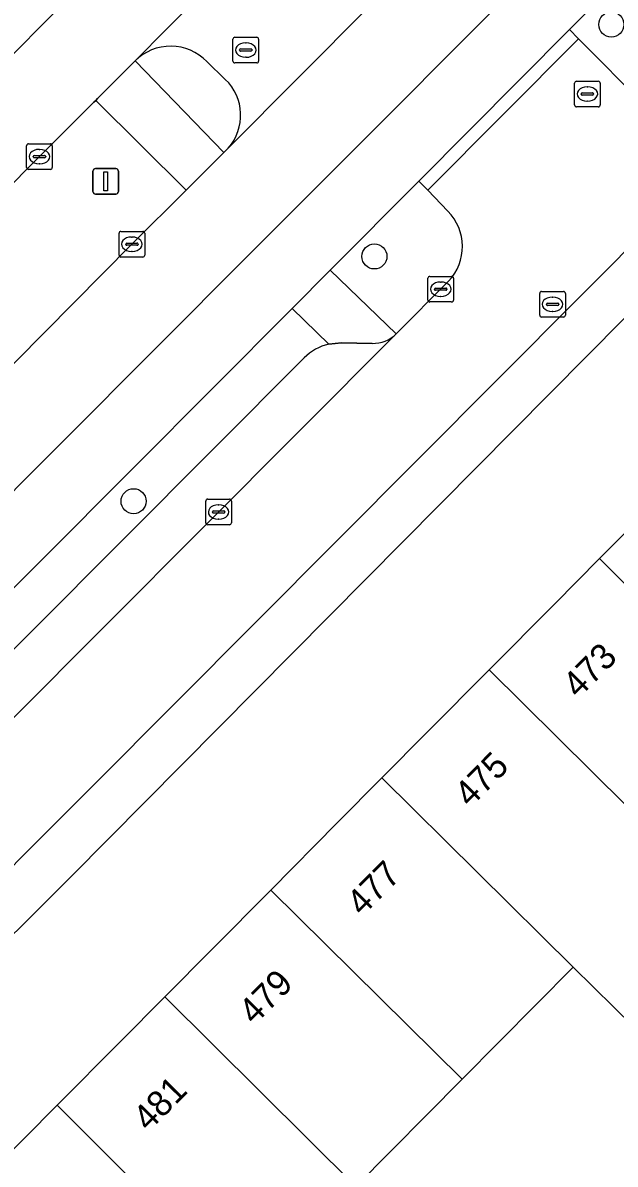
# Model space of a CAD drawing. Extents: x 157767 to 159172, y 387839 to 389425.
# Drawn here: x 158475.12 to 158498.22, y 388635.17 to 388679.73 of the extents above; entities that cross this region are included whole.
import ezdxf

# ---------------------------------------------------------------- set-up
doc = ezdxf.new("R2010")
doc.units = 0
for name, color, linetype in [('IMGEO_Berm_groen', 7, 'Continuous'), ('IMGEO_Boom', 7, 'Continuous'), ('IMGEO_Erf', 7, 'Continuous'), ('IMGEO_Kolk', 7, 'Continuous'), ('IMGEO_Lichtmast', 7, 'Continuous'), ('IMGEO_Pand', 7, 'Continuous'), ('IMGEO_Pand_nummerreeks', 7, 'Continuous'), ('IMGEO_Parkeervlak_open', 7, 'Continuous'), ('IMGEO_Rijbaan_lokaal_gesloten', 7, 'Continuous'), ('IMGEO_Rijbaan_lokaal_open', 7, 'Continuous'), ('IMGEO_Rioolput', 7, 'Continuous'), ('IMGEO_Verkeerseiland_groen', 7, 'Continuous'), ('IMGEO_Verkeerseiland_open', 7, 'Continuous'), ('IMGEO_Voetpad_open', 7, 'Continuous')]:
    doc.layers.add(name, color=color, linetype=linetype)

msp = doc.modelspace()

# ---------------------------------------------------------------- linework, layer by layer
at = {"layer": 'IMGEO_Berm_groen'}
for points in [[(158479.371, 388671.086), (158481.484, 388673.196), (158477.961, 388676.706), (158477.89, 388676.635), (158475.76, 388674.505), (158441.774, 388640.207), (158437.444, 388635.837)], [(158444.292, 388635.595), (158445.341, 388636.656), (158479.371, 388671.086)], [(158487.049, 388667.186), (158485.622, 388668.578), (158479.464, 388662.382), (158449.609, 388632.407), (158450.84, 388631.181)], [(158471.911, 388652.42), (158486.09, 388666.651)]]:
    msp.add_lwpolyline(points, dxfattribs=at)
msp.add_arc((158487.502, 388665.247), 1.991, 103.1456, 135.1663, dxfattribs=at)
at = {"layer": 'IMGEO_Boom'}
for centre in [(158498.076, 388679.669), (158488.833, 388670.611), (158479.438, 388661.055)]:
    msp.add_circle(centre, 0.489, dxfattribs=at)
at = {"layer": 'IMGEO_Erf'}
for points in [[(158500, 388669.616), (158477.023, 388646.416), (158455.292, 388624.74), (158452.306, 388613.028), (158453.687, 388608.355), (158454.684, 388604.98), (158473.046, 388542.834), (158500, 388550.948)], [(158458.066, 388605.917), (158457.045, 388609.353), (158455.096, 388615.915), (158459.383, 388620.32), (158457.671, 388622.017), (158461.928, 388626.312), (158466.205, 388630.627), (158467.956, 388628.891), (158468.063, 388628.999), (158470.436, 388631.393), (158472.092, 388633.064), (158473.914, 388634.903), (158476.455, 388637.466), (158478.913, 388639.946), (158480.657, 388641.705), (158482.503, 388643.568), (158484.788, 388645.872), (158487.383, 388648.49), (158489.124, 388650.247), (158490.897, 388652.037), (158493.31, 388654.47), (158495.855, 388657.039), (158497.617, 388658.816), (158499.351, 388660.566)], [(158498.963, 388640.519), (158496.593, 388642.862), (158492.261, 388638.491), (158488.109, 388634.302), (158489.787, 388632.636), (158485.553, 388628.372), (158483.884, 388630.04), (158479.537, 388625.654), (158475.416, 388621.496), (158473.632, 388623.264), (158473.479, 388623.11), (158469.369, 388618.964), (158472.102, 388616.265), (158467.792, 388611.9), (158466.135, 388613.537), (158462.573, 388609.93), (158463.302, 388607.478)]]:
    msp.add_lwpolyline(points, dxfattribs=at)
at = {"layer": 'IMGEO_Kolk'}
for p, q in [((158475.267, 388674.085), (158475.267, 388674.937)), ((158475.342, 388675.011), (158476.194, 388675.011)), ((158475.755, 388674.791), (158475.78, 388674.791)), ((158476.268, 388674.937), (158476.268, 388674.085)), ((158475.526, 388674.505), (158475.526, 388674.517)), ((158475.964, 388674.468), (158475.566, 388674.468)), ((158475.569, 388674.554), (158475.967, 388674.554)), ((158475.778, 388674.231), (158475.753, 388674.231)), ((158476.01, 388674.517), (158476.01, 388674.505)), ((158476.194, 388674.011), (158475.342, 388674.011)), ((158478.947, 388671.59), (158479.799, 388671.59)), ((158478.872, 388670.664), (158478.872, 388671.516)), ((158479.174, 388671.133), (158479.572, 388671.133)), ((158479.36, 388671.37), (158479.385, 388671.37)), ((158479.873, 388671.516), (158479.873, 388670.664)), ((158479.131, 388671.084), (158479.131, 388671.096)), ((158479.569, 388671.047), (158479.171, 388671.047)), ((158479.383, 388670.81), (158479.358, 388670.81)), ((158479.615, 388671.096), (158479.615, 388671.084)), ((158479.799, 388670.59), (158478.947, 388670.59)), ((158490.995, 388669.833), (158491.847, 388669.833)), ((158490.92, 388668.907), (158490.92, 388669.759)), ((158491.179, 388669.327), (158491.179, 388669.339)), ((158491.222, 388669.376), (158491.62, 388669.376)), ((158491.408, 388669.613), (158491.433, 388669.613)), ((158491.663, 388669.339), (158491.663, 388669.327)), ((158491.921, 388669.759), (158491.921, 388668.907)), ((158491.617, 388669.29), (158491.219, 388669.29)), ((158491.431, 388669.053), (158491.406, 388669.053)), ((158491.847, 388668.833), (158490.995, 388668.833)), ((158482.255, 388660.21), (158482.255, 388661.062)), ((158482.33, 388661.136), (158483.182, 388661.136)), ((158482.743, 388660.916), (158482.768, 388660.916)), ((158483.256, 388661.062), (158483.256, 388660.21)), ((158482.514, 388660.63), (158482.514, 388660.642)), ((158482.952, 388660.593), (158482.554, 388660.593)), ((158482.557, 388660.679), (158482.955, 388660.679)), ((158482.998, 388660.642), (158482.998, 388660.63)), ((158483.182, 388660.136), (158482.33, 388660.136)), ((158482.766, 388660.356), (158482.741, 388660.356))]:
    msp.add_line(p, q, dxfattribs=at)
for points in [[(158475.267, 388674.085), (158475.267, 388674.937)], [(158475.342, 388675.011), (158476.194, 388675.011)], [(158476.268, 388674.937), (158476.268, 388674.085)], [(158476.194, 388674.011), (158475.342, 388674.011)], [(158478.947, 388671.59), (158479.799, 388671.59)], [(158478.872, 388670.664), (158478.872, 388671.516)], [(158479.873, 388671.516), (158479.873, 388670.664)], [(158479.799, 388670.59), (158478.947, 388670.59)], [(158490.995, 388669.833), (158491.847, 388669.833)], [(158490.92, 388668.907), (158490.92, 388669.759)], [(158491.921, 388669.759), (158491.921, 388668.907)], [(158491.847, 388668.833), (158490.995, 388668.833)], [(158482.255, 388660.21), (158482.255, 388661.062)], [(158482.33, 388661.136), (158483.182, 388661.136)], [(158483.256, 388661.062), (158483.256, 388660.21)], [(158483.182, 388660.136), (158482.33, 388660.136)]]:
    msp.add_lwpolyline(points, dxfattribs=at)
for centre, radius, start, end in [((158475.344, 388674.935), 0.0765, 91.552, 178.448), ((158475.344, 388674.935), 0.0765, 91.552, 178.448), ((158476.192, 388674.935), 0.0765, 1.552, 88.448), ((158476.192, 388674.935), 0.0765, 1.552, 88.448), ((158475.566, 388674.514), 0.0403, 85.8775, 175.7526), ((158475.563, 388674.504), 0.0366, 178.938, 274.7102), ((158475.967, 388674.511), 0.043, 264.8664, 352.4533), ((158475.971, 388674.516), 0.0386, 1.7309, 96.639), ((158475.344, 388674.087), 0.0765, 181.552, 268.448), ((158475.344, 388674.087), 0.0765, 181.552, 268.448), ((158476.192, 388674.087), 0.0765, 271.552, 358.448), ((158476.192, 388674.087), 0.0765, 271.552, 358.448), ((158478.949, 388671.514), 0.0765, 91.552, 178.448), ((158478.949, 388671.514), 0.0765, 91.552, 178.448), ((158479.797, 388671.514), 0.0765, 1.552, 88.448), ((158479.797, 388671.514), 0.0765, 1.552, 88.448), ((158479.171, 388671.093), 0.0403, 85.8775, 175.7526), ((158479.576, 388671.095), 0.0386, 1.7309, 96.639), ((158478.949, 388670.666), 0.0765, 181.552, 268.448), ((158478.949, 388670.666), 0.0765, 181.552, 268.448), ((158479.168, 388671.083), 0.0366, 178.938, 274.7102), ((158479.572, 388671.09), 0.043, 264.8664, 352.4533), ((158479.797, 388670.666), 0.0765, 271.552, 358.448), ((158479.797, 388670.666), 0.0765, 271.552, 358.448), ((158490.997, 388669.757), 0.0765, 91.552, 178.448), ((158490.997, 388669.757), 0.0765, 91.552, 178.448), ((158491.845, 388669.757), 0.0765, 1.552, 88.448), ((158491.845, 388669.757), 0.0765, 1.552, 88.448), ((158491.219, 388669.336), 0.0403, 85.8775, 175.7526), ((158491.216, 388669.326), 0.0366, 178.938, 274.7102), ((158491.62, 388669.333), 0.043, 264.8664, 352.4533), ((158491.624, 388669.338), 0.0386, 1.7309, 96.639), ((158490.997, 388668.909), 0.0765, 181.552, 268.448), ((158490.997, 388668.909), 0.0765, 181.552, 268.448), ((158491.845, 388668.909), 0.0765, 271.552, 358.448), ((158491.845, 388668.909), 0.0765, 271.552, 358.448), ((158482.332, 388661.06), 0.0765, 91.552, 178.448), ((158482.332, 388661.06), 0.0765, 91.552, 178.448), ((158483.18, 388661.06), 0.0765, 1.552, 88.448), ((158483.18, 388661.06), 0.0765, 1.552, 88.448), ((158482.554, 388660.639), 0.0403, 85.8775, 175.7526), ((158482.551, 388660.629), 0.0366, 178.938, 274.7102), ((158482.955, 388660.636), 0.043, 264.8664, 352.4533), ((158482.959, 388660.641), 0.0386, 1.7309, 96.639), ((158482.332, 388660.212), 0.0765, 181.552, 268.448), ((158482.332, 388660.212), 0.0765, 181.552, 268.448), ((158483.18, 388660.212), 0.0765, 271.552, 358.448), ((158483.18, 388660.212), 0.0765, 271.552, 358.448)]:
    msp.add_arc(centre, radius, start, end, dxfattribs=at)
for centre, major_axis, ratio, start_param, end_param in [((158475.754, 388674.511), (-0.387, 0.002), 0.722429, 4.712389, 7.853982), ((158475.779, 388674.511), (-0.39, 0.002), 0.717154, 1.570796, 4.712389), ((158479.359, 388671.09), (-0.387, 0.002), 0.722429, 4.712389, 7.853982), ((158479.384, 388671.09), (-0.39, 0.002), 0.717154, 1.570796, 4.712389), ((158491.407, 388669.333), (-0.387, 0.002), 0.722429, 4.712389, 7.853982), ((158491.432, 388669.333), (-0.39, 0.002), 0.717154, 1.570796, 4.712389), ((158482.742, 388660.636), (-0.387, 0.002), 0.722429, 4.712389, 7.853982), ((158482.767, 388660.636), (-0.39, 0.002), 0.717154, 1.570796, 4.712389)]:
    msp.add_ellipse(centre, major_axis=major_axis, ratio=ratio, start_param=start_param, end_param=end_param, dxfattribs=at)
at = {"layer": 'IMGEO_Lichtmast'}
for p, q in [((158477.854, 388673.146), (158477.854, 388673.946)), ((158477.854, 388673.946), (158477.854, 388673.146)), ((158477.954, 388674.046), (158478.744, 388674.046)), ((158478.744, 388674.046), (158477.954, 388674.046)), ((158478.844, 388673.946), (158478.844, 388673.146)), ((158478.844, 388673.146), (158478.844, 388673.946)), ((158478.744, 388673.046), (158477.954, 388673.046)), ((158477.954, 388673.046), (158478.744, 388673.046))]:
    msp.add_line(p, q, dxfattribs=at)
msp.add_lwpolyline([(158478.274, 388673.921), (158478.424, 388673.921), (158478.424, 388673.171), (158478.274, 388673.171), (158478.274, 388673.921)], dxfattribs=at)
for centre, start, end in [((158477.954, 388673.946), 90, 180), ((158477.954, 388673.946), 90, 180), ((158478.744, 388673.946), 0, 90), ((158478.744, 388673.946), 360, 90), ((158477.954, 388673.146), 180, 270), ((158477.954, 388673.146), 180, 270), ((158478.744, 388673.146), 270, 0), ((158478.744, 388673.146), 270, 0)]:
    msp.add_arc(centre, 0.1, start, end, dxfattribs=at)
at = {"layer": 'IMGEO_Pand'}
for points in [[(158497.617, 388658.816), (158500, 388656.437), (158505.05, 388651.394), (158509.252, 388655.633), (158501.791, 388663.027), (158500, 388661.22), (158499.351, 388660.566)], [(158497.617, 388658.816), (158495.855, 388657.039), (158493.31, 388654.47), (158500, 388647.845), (158502.276, 388645.589), (158506.554, 388649.904), (158505.05, 388651.394), (158500, 388656.437)], [(158489.124, 388650.247), (158496.593, 388642.862), (158498.963, 388640.519), (158503.136, 388644.739), (158502.276, 388645.589), (158500, 388647.845), (158493.31, 388654.47), (158490.897, 388652.037)], [(158484.788, 388645.872), (158492.261, 388638.491), (158496.593, 388642.862), (158489.124, 388650.247), (158487.383, 388648.49)], [(158480.657, 388641.705), (158488.109, 388634.302), (158492.261, 388638.491), (158484.788, 388645.872), (158482.503, 388643.568)], [(158480.657, 388641.705), (158478.913, 388639.946), (158476.455, 388637.466), (158483.884, 388630.04), (158485.553, 388628.372), (158489.787, 388632.636), (158488.109, 388634.302)], [(158479.537, 388625.654), (158483.884, 388630.04), (158476.455, 388637.466), (158473.914, 388634.903), (158472.092, 388633.064)]]:
    msp.add_lwpolyline(points, close=True, dxfattribs=at)
at = {"layer": 'IMGEO_Parkeervlak_open'}
for points in [[(158470.828, 388648.664), (158489.684, 388667.591)], [(158488.746, 388667.216), (158487.545, 388667.239), (158487.049, 388667.186)], [(158486.09, 388666.651), (158471.911, 388652.42)]]:
    msp.add_lwpolyline(points, dxfattribs=at)
for centre, radius, start, end in [((158488.773, 388668.508), 1.292, 268.7864, 314.7953), ((158487.502, 388665.247), 1.991, 103.1456, 135.1663)]:
    msp.add_arc(centre, radius, start, end, dxfattribs=at)
at = {"layer": 'IMGEO_Rijbaan_lokaal_gesloten'}
for points in [[(158496.441, 388679.468), (158497.271, 388680.301), (158500, 388683.042), (158507.276, 388690.347), (158520.504, 388703.63), (158522.369, 388705.503), (158523.168, 388706.305), (158539.616, 388722.861), (158540.819, 388724.038), (158538.937, 388725.974), (158532.996, 388719.924), (158518.604, 388705.475), (158505.37, 388692.188), (158497.531, 388684.317), (158483.964, 388670.696), (158447.401, 388633.987)], [(158490.623, 388689.513), (158490.782, 388689.674), (158494.262, 388693.177), (158499.226, 388698.124), (158496.706, 388700.559), (158488.902, 388692.726), (158487.218, 388694.378), (158486.844, 388694.027), (158475.02, 388682.302), (158474.903, 388682.187), (158476.626, 388680.406), (158469.159, 388672.912), (158446.094, 388649.764), (158433.488, 388636.581)], [(158497.531, 388684.317), (158505.37, 388692.188), (158502.818, 388694.654), (158494.179, 388685.966), (158483.134, 388674.845), (158483.051, 388674.761), (158482.963, 388674.673), (158481.484, 388673.196), (158479.371, 388671.086), (158445.341, 388636.656), (158444.292, 388635.595)], [(158437.444, 388635.837), (158441.774, 388640.207), (158475.76, 388674.505), (158477.89, 388676.635), (158477.961, 388676.706), (158478.032, 388676.777), (158479.499, 388678.245), (158490.623, 388689.513)], [(158447.401, 388633.987), (158483.964, 388670.696), (158497.531, 388684.317)], [(158469.159, 388672.912), (158476.626, 388680.406), (158474.903, 388682.187), (158471.369, 388678.642), (158432.713, 388639.692)], [(158448.387, 388631.18), (158449.609, 388632.407), (158479.464, 388662.382), (158485.622, 388668.578), (158487.109, 388670.074), (158490.569, 388673.556), (158496.441, 388679.468)]]:
    msp.add_lwpolyline(points, dxfattribs=at)
at = {"layer": 'IMGEO_Rijbaan_lokaal_open'}
for points in [[(158490.623, 388689.513), (158479.499, 388678.245)], [(158483.134, 388674.845), (158494.179, 388685.966)], [(158500, 388672.194), (158501.831, 388674.034), (158500, 388675.88), (158499.386, 388676.5), (158496.793, 388679.114), (158490.917, 388673.197), (158491.704, 388672.385)], [(158482.293, 388678.222), (158483.017, 388677.527)], [(158491.729, 388669.643), (158489.684, 388667.591), (158470.828, 388648.664), (158468.356, 388646.183), (158467.249, 388645.072), (158449.715, 388627.558), (158446.014, 388612.626), (158450.234, 388612.75), (158453.451, 388625.479), (158477.891, 388649.975), (158500, 388672.194)]]:
    msp.add_lwpolyline(points, dxfattribs=at)
for centre, radius, start, end in [((158480.885, 388676.866), 1.955, 43.9105, 135.1462), ((158481.675, 388676.125), 1.941, 318.742, 46.2538), ((158490.274, 388671.001), 1.99, 316.9844, 44.0603)]:
    msp.add_arc(centre, radius, start, end, dxfattribs=at)
at = {"layer": 'IMGEO_Rioolput'}
for p, q in [((158483.391, 388679.169), (158484.243, 388679.169)), ((158483.316, 388678.243), (158483.316, 388679.095)), ((158483.618, 388678.712), (158484.016, 388678.712)), ((158483.804, 388678.949), (158483.829, 388678.949)), ((158484.317, 388679.095), (158484.317, 388678.243)), ((158483.575, 388678.663), (158483.575, 388678.675)), ((158484.013, 388678.626), (158483.615, 388678.626)), ((158483.827, 388678.389), (158483.802, 388678.389)), ((158484.059, 388678.675), (158484.059, 388678.663)), ((158484.243, 388678.169), (158483.391, 388678.169)), ((158496.641, 388676.527), (158496.641, 388677.379)), ((158496.716, 388677.453), (158497.568, 388677.453)), ((158497.642, 388677.379), (158497.642, 388676.527)), ((158496.9, 388676.947), (158496.9, 388676.959)), ((158497.338, 388676.91), (158496.94, 388676.91)), ((158496.943, 388676.996), (158497.341, 388676.996)), ((158497.129, 388677.233), (158497.154, 388677.233)), ((158497.384, 388676.959), (158497.384, 388676.947)), ((158497.568, 388676.453), (158496.716, 388676.453)), ((158497.152, 388676.673), (158497.127, 388676.673)), ((158495.283, 388668.318), (158495.283, 388669.17)), ((158495.358, 388669.244), (158496.21, 388669.244)), ((158495.771, 388669.024), (158495.796, 388669.024)), ((158496.284, 388669.17), (158496.284, 388668.318)), ((158495.542, 388668.738), (158495.542, 388668.75)), ((158495.98, 388668.701), (158495.582, 388668.701)), ((158495.585, 388668.787), (158495.983, 388668.787)), ((158495.794, 388668.464), (158495.769, 388668.464)), ((158496.026, 388668.75), (158496.026, 388668.738)), ((158496.21, 388668.244), (158495.358, 388668.244))]:
    msp.add_line(p, q, dxfattribs=at)
for points in [[(158483.391, 388679.169), (158484.243, 388679.169)], [(158483.316, 388678.243), (158483.316, 388679.095)], [(158484.317, 388679.095), (158484.317, 388678.243)], [(158484.243, 388678.169), (158483.391, 388678.169)], [(158496.641, 388676.527), (158496.641, 388677.379)], [(158496.716, 388677.453), (158497.568, 388677.453)], [(158497.642, 388677.379), (158497.642, 388676.527)], [(158497.568, 388676.453), (158496.716, 388676.453)], [(158495.283, 388668.318), (158495.283, 388669.17)], [(158495.358, 388669.244), (158496.21, 388669.244)], [(158496.284, 388669.17), (158496.284, 388668.318)], [(158496.21, 388668.244), (158495.358, 388668.244)]]:
    msp.add_lwpolyline(points, dxfattribs=at)
for centre, radius, start, end in [((158483.393, 388679.093), 0.0765, 91.552, 178.448), ((158483.393, 388679.093), 0.0765, 91.552, 178.448), ((158484.241, 388679.093), 0.0765, 1.552, 88.448), ((158484.241, 388679.093), 0.0765, 1.552, 88.448), ((158483.615, 388678.672), 0.0403, 85.8775, 175.7526), ((158484.02, 388678.674), 0.0386, 1.7309, 96.639), ((158483.393, 388678.245), 0.0765, 181.552, 268.448), ((158483.393, 388678.245), 0.0765, 181.552, 268.448), ((158483.612, 388678.662), 0.0366, 178.938, 274.7102), ((158484.016, 388678.669), 0.043, 264.8664, 352.4533), ((158484.241, 388678.245), 0.0765, 271.552, 358.448), ((158484.241, 388678.245), 0.0765, 271.552, 358.448), ((158496.718, 388677.377), 0.0765, 91.552, 178.448), ((158496.718, 388677.377), 0.0765, 91.552, 178.448), ((158497.566, 388677.377), 0.0765, 1.552, 88.448), ((158497.566, 388677.377), 0.0765, 1.552, 88.448), ((158496.94, 388676.956), 0.0403, 85.8775, 175.7526), ((158496.937, 388676.946), 0.0366, 178.938, 274.7102), ((158497.341, 388676.953), 0.043, 264.8664, 352.4533), ((158497.345, 388676.958), 0.0386, 1.7309, 96.639), ((158496.718, 388676.529), 0.0765, 181.552, 268.448), ((158496.718, 388676.529), 0.0765, 181.552, 268.448), ((158497.566, 388676.529), 0.0765, 271.552, 358.448), ((158497.566, 388676.529), 0.0765, 271.552, 358.448), ((158495.36, 388669.168), 0.0765, 91.552, 178.448), ((158495.36, 388669.168), 0.0765, 91.552, 178.448), ((158496.208, 388669.168), 0.0765, 1.552, 88.448), ((158496.208, 388669.168), 0.0765, 1.552, 88.448), ((158495.582, 388668.747), 0.0403, 85.8775, 175.7526), ((158495.579, 388668.737), 0.0366, 178.938, 274.7102), ((158495.983, 388668.744), 0.043, 264.8664, 352.4533), ((158495.987, 388668.749), 0.0386, 1.7309, 96.639), ((158495.36, 388668.32), 0.0765, 181.552, 268.448), ((158495.36, 388668.32), 0.0765, 181.552, 268.448), ((158496.208, 388668.32), 0.0765, 271.552, 358.448), ((158496.208, 388668.32), 0.0765, 271.552, 358.448)]:
    msp.add_arc(centre, radius, start, end, dxfattribs=at)
for centre, major_axis, ratio, start_param, end_param in [((158483.803, 388678.669), (-0.387, 0.002), 0.722429, 4.712389, 7.853982), ((158483.828, 388678.669), (-0.39, 0.002), 0.717154, 1.570796, 4.712389), ((158497.128, 388676.953), (-0.387, 0.002), 0.722429, 4.712389, 7.853982), ((158497.153, 388676.953), (-0.39, 0.002), 0.717154, 1.570796, 4.712389), ((158495.77, 388668.744), (-0.387, 0.002), 0.722429, 4.712389, 7.853982), ((158495.795, 388668.744), (-0.39, 0.002), 0.717154, 1.570796, 4.712389)]:
    msp.add_ellipse(centre, major_axis=major_axis, ratio=ratio, start_param=start_param, end_param=end_param, dxfattribs=at)
at = {"layer": 'IMGEO_Verkeerseiland_groen'}
msp.add_lwpolyline([(158491.704, 388672.385), (158490.917, 388673.197), (158490.569, 388673.556), (158487.109, 388670.074), (158489.684, 388667.591), (158491.729, 388669.643)], dxfattribs=at)
msp.add_arc((158490.274, 388671.001), 1.99, 316.9844, 44.0603, dxfattribs=at)
at = {"layer": 'IMGEO_Verkeerseiland_open'}
for points in [[(158479.499, 388678.245), (158482.963, 388674.673), (158483.051, 388674.761), (158483.134, 388674.845)], [(158483.017, 388677.527), (158482.293, 388678.222)]]:
    msp.add_lwpolyline(points, dxfattribs=at)
for centre, radius, start, end in [((158480.885, 388676.866), 1.955, 43.9105, 135.1462), ((158481.675, 388676.125), 1.941, 318.742, 46.2538)]:
    msp.add_arc(centre, radius, start, end, dxfattribs=at)
at = {"layer": 'IMGEO_Voetpad_open'}
for points in [[(158497.271, 388680.301), (158496.441, 388679.468), (158496.793, 388679.114), (158499.386, 388676.5), (158501.753, 388678.922), (158510.259, 388687.466), (158546.341, 388723.709)], [(158489.684, 388667.591), (158487.109, 388670.074), (158485.622, 388668.578), (158487.049, 388667.186), (158487.545, 388667.239), (158488.746, 388667.216)]]:
    msp.add_lwpolyline(points, dxfattribs=at)
for points in [[(158490.569, 388673.556), (158490.917, 388673.197), (158496.793, 388679.114), (158496.441, 388679.468)], [(158481.484, 388673.196), (158482.963, 388674.673), (158479.499, 388678.245), (158478.032, 388676.777), (158477.961, 388676.706)], [(158500, 388669.616), (158503.116, 388672.761), (158501.831, 388674.034), (158500, 388672.194), (158477.891, 388649.975), (158453.451, 388625.479), (158450.234, 388612.75), (158452.306, 388613.028), (158455.292, 388624.74), (158477.023, 388646.416)]]:
    msp.add_lwpolyline(points, close=True, dxfattribs=at)
msp.add_arc((158488.773, 388668.508), 1.292, 268.7864, 314.7953, dxfattribs=at)

# ---------------------------------------------------------------- texts
at = {"layer": 'IMGEO_Pand_nummerreeks'}
for s, rotation, p in [('473', 45.2556, (158496.789, 388653.321)), ('475', 45.2531, (158492.565, 388649.059)), ('477', 45.2531, (158488.357, 388644.814)), ('479', 45.2531, (158484.149, 388640.569)), ('481', 45.2522, (158480.021, 388636.404))]:
    msp.add_text(s, height=1, rotation=rotation, dxfattribs=at).set_placement(p)

doc.saveas('drawing.dxf')
